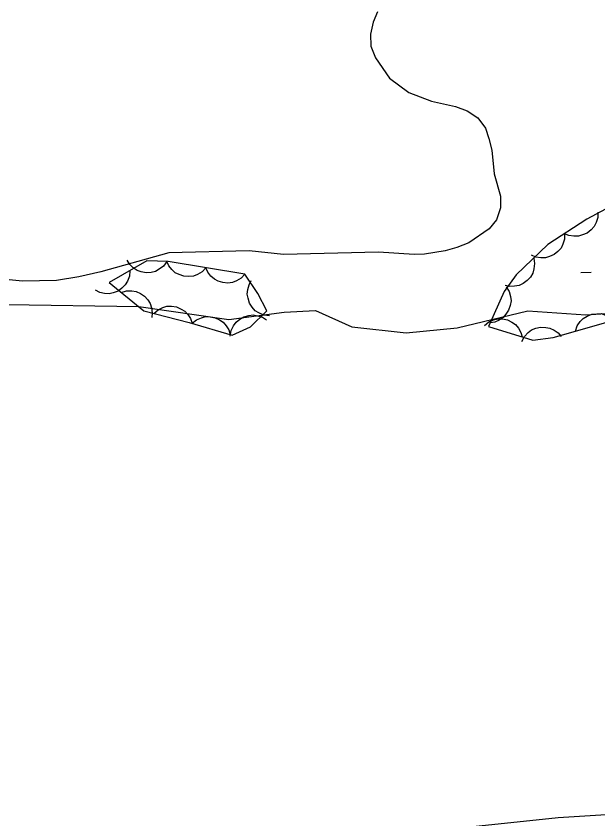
# Model space of a CAD drawing. Extents: x 336540 to 340074, y 5572036 to 5573747.
# Drawn here: x 337189.3 to 337233.3, y 5573119.4 to 5573180.3 of the extents above; entities that cross this region are included whole.
import ezdxf

# ---------------------------------------------------------------- set-up
doc = ezdxf.new("R2010")
doc.units = 0
for name, color, linetype in [('Niveau 2', 7, 'Continuous'), ('Niveau 3', 7, 'Continuous'), ('Niveau 44', 7, 'Continuous')]:
    doc.layers.add(name, color=color, linetype=linetype)

msp = doc.modelspace()

# ---------------------------------------------------------------- linework, layer by layer
at = {"layer": 'Niveau 2'}
for points in [[(337216.63, 5573180.61), (337216.31, 5573179.82), (337216.11, 5573178.91), (337216.13, 5573178.01), (337216.49, 5573177.12), (337217.54, 5573175.57), (337219.02, 5573174.48), (337220.73, 5573173.84), (337222.54, 5573173.43), (337223.44, 5573173.11), (337224.24, 5573172.57), (337224.82, 5573171.79), (337225.07, 5573171.01), (337225.31, 5573170.12), (337225.47, 5573168.32), (337225.95, 5573166.64), (337225.97, 5573165.74), (337225.66, 5573164.83), (337225.11, 5573164.15), (337223.56, 5573163.1), (337222.66, 5573162.74), (337221.77, 5573162.49), (337220.2, 5573162.23), (337219.41, 5573162.21), (337216.71, 5573162.38), (337209.51, 5573162.21), (337206.91, 5573162.49), (337200.84, 5573162.35), (337195.69, 5573160.89), (337194.01, 5573160.51), (337192.33, 5573160.25), (337189.74, 5573160.19), (337187.94, 5573160.37)], [(337188.57, 5573158.43), (337198.57, 5573158.28), (337205.38, 5573157.29), (337209.57, 5573157.85), (337211.94, 5573157.97), (337214.7, 5573156.74), (337218.81, 5573156.27), (337222.68, 5573156.65), (337228.03, 5573157.95), (337232.43, 5573157.65), (337233.95, 5573157.73)], [(337217.87, 5573118.22), (337230.33, 5573119.55), (337245.69, 5573120.5)]]:
    msp.add_lwpolyline(points, dxfattribs=at)
at = {"layer": 'Niveau 3'}
msp.add_line((337232.04, 5573160.84), (337232.84, 5573160.88), dxfattribs=at)
at = {"layer": 'Niveau 44'}
for points in [[(337233.93, 5573165.65), (337232.5, 5573164.89), (337229.55, 5573162.96), (337227.14, 5573160.66), (337226.23, 5573159.4), (337225.04, 5573156.75), (337228.4, 5573155.73), (337229.95, 5573155.92), (337231.64, 5573156.4)], [(337233.33, 5573165.43), (337233.33, 5573165.02), (337233.2, 5573164.63), (337233.06, 5573164.33), (337232.82, 5573164.07), (337232.53, 5573163.84), (337232.18, 5573163.69), (337231.87, 5573163.59), (337231.52, 5573163.59), (337231.15, 5573163.65), (337230.82, 5573163.79)], [(337230.82, 5573163.79), (337230.81, 5573163.37), (337230.69, 5573162.99), (337230.55, 5573162.69), (337230.31, 5573162.43), (337230.02, 5573162.2), (337229.67, 5573162.05), (337229.36, 5573161.95), (337229.01, 5573161.95), (337228.64, 5573162.01), (337228.31, 5573162.15)], [(337206.6, 5573160.71), (337200.79, 5573161.67), (337199.17, 5573161.72), (337196.3, 5573160.09), (337198.94, 5573157.93), (337202.38, 5573157.07), (337205.63, 5573156.1), (337207.01, 5573156.72), (337208.26, 5573157.94), (337207.58, 5573159.26), (337206.6, 5573160.71)], [(337200.68, 5573161.67), (337200.43, 5573161.33), (337200.11, 5573161.09), (337199.82, 5573160.93), (337199.48, 5573160.85), (337199.11, 5573160.83), (337198.74, 5573160.9), (337198.42, 5573161), (337198.14, 5573161.2), (337197.87, 5573161.46), (337197.68, 5573161.77)], [(337203.64, 5573161.2), (337203.35, 5573160.9), (337203, 5573160.69), (337202.69, 5573160.57), (337202.34, 5573160.54), (337201.97, 5573160.57), (337201.61, 5573160.69), (337201.32, 5573160.83), (337201.06, 5573161.07), (337200.83, 5573161.36), (337200.68, 5573161.69)], [(337228.48, 5573161.94), (337228.55, 5573161.53), (337228.5, 5573161.12), (337228.41, 5573160.8), (337228.23, 5573160.5), (337227.98, 5573160.23), (337227.67, 5573160.01), (337227.38, 5573159.86), (337227.03, 5573159.8), (337226.66, 5573159.79), (337226.31, 5573159.87)], [(337197.87, 5573160.98), (337197.84, 5573160.57), (337197.69, 5573160.19), (337197.53, 5573159.9), (337197.28, 5573159.65), (337196.98, 5573159.44), (337196.62, 5573159.31), (337196.3, 5573159.23), (337195.95, 5573159.26), (337195.59, 5573159.34), (337195.27, 5573159.5)], [(337206.6, 5573160.71), (337206.31, 5573160.41), (337205.96, 5573160.21), (337205.65, 5573160.08), (337205.3, 5573160.05), (337204.93, 5573160.08), (337204.57, 5573160.2), (337204.28, 5573160.34), (337204.02, 5573160.58), (337203.79, 5573160.87), (337203.64, 5573161.2)], [(337208.45, 5573157.57), (337208.04, 5573157.62), (337207.66, 5573157.78), (337207.38, 5573157.95), (337207.15, 5573158.21), (337206.95, 5573158.53), (337206.83, 5573158.89), (337206.77, 5573159.21), (337206.81, 5573159.56), (337206.91, 5573159.92), (337207.08, 5573160.24)], [(337226.4, 5573159.77), (337226.62, 5573159.41), (337226.72, 5573159.02), (337226.76, 5573158.69), (337226.7, 5573158.35), (337226.58, 5573158), (337226.37, 5573157.68), (337226.16, 5573157.43), (337225.86, 5573157.24), (337225.52, 5573157.09), (337225.17, 5573157.03)], [(337197.22, 5573159.34), (337197.62, 5573159.46), (337198.03, 5573159.45), (337198.35, 5573159.41), (337198.68, 5573159.26), (337198.98, 5573159.05), (337199.23, 5573158.77), (337199.42, 5573158.5), (337199.52, 5573158.16), (337199.58, 5573157.8), (337199.54, 5573157.44)], [(337199.7, 5573157.74), (337200.01, 5573158.02), (337200.38, 5573158.19), (337200.69, 5573158.29), (337201.04, 5573158.3), (337201.41, 5573158.24), (337201.76, 5573158.08), (337202.04, 5573157.92), (337202.28, 5573157.66), (337202.48, 5573157.35), (337202.61, 5573157.01)], [(337202.6, 5573157), (337202.93, 5573157.27), (337203.3, 5573157.42), (337203.62, 5573157.51), (337203.97, 5573157.5), (337204.34, 5573157.42), (337204.68, 5573157.25), (337204.95, 5573157.08), (337205.18, 5573156.81), (337205.37, 5573156.49), (337205.48, 5573156.15)], [(337205.49, 5573156.03), (337205.56, 5573156.45), (337205.74, 5573156.81), (337205.93, 5573157.08), (337206.2, 5573157.3), (337206.52, 5573157.48), (337206.89, 5573157.58), (337207.22, 5573157.63), (337207.56, 5573157.57), (337207.92, 5573157.45), (337208.22, 5573157.26)], [(337224.74, 5573156.84), (337225.07, 5573157.1), (337225.44, 5573157.26), (337225.76, 5573157.34), (337226.12, 5573157.33), (337226.48, 5573157.25), (337226.82, 5573157.08), (337227.1, 5573156.9), (337227.32, 5573156.63), (337227.51, 5573156.31), (337227.61, 5573155.97)], [(337231.64, 5573156.4), (337236.5, 5573157.78)], [(337231.64, 5573156.4), (337231.77, 5573156.8), (337232, 5573157.13), (337232.23, 5573157.37), (337232.53, 5573157.55), (337232.88, 5573157.68), (337233.26, 5573157.72), (337233.58, 5573157.73), (337233.92, 5573157.62), (337234.25, 5573157.45), (337234.53, 5573157.22)], [(337227.59, 5573155.63), (337227.78, 5573156), (337228.06, 5573156.29), (337228.32, 5573156.5), (337228.64, 5573156.63), (337229, 5573156.71), (337229.39, 5573156.69), (337229.71, 5573156.64), (337230.03, 5573156.48), (337230.33, 5573156.27), (337230.56, 5573156)]]:
    msp.add_lwpolyline(points, dxfattribs=at)

doc.saveas('drawing.dxf')
